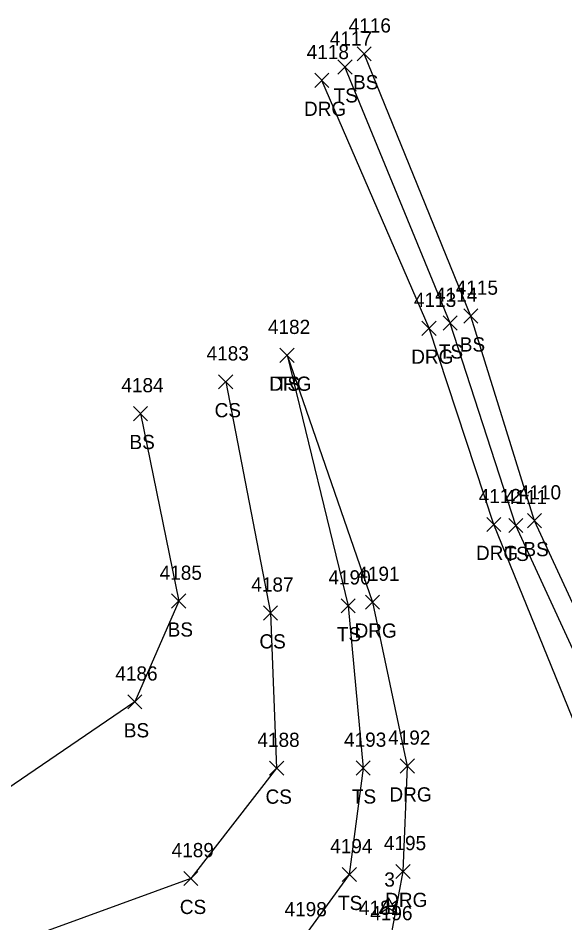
# Model space of a CAD drawing. Extents: x 1520648 to 1523413, y 732854 to 735518.
# Drawn here: x 1520895.7 to 1520972.7, y 733495.5 to 733622.9 of the extents above; entities that cross this region are included whole.
import ezdxf

# ---------------------------------------------------------------- set-up
doc = ezdxf.new("R2010")
doc.units = 0
for name, color, linetype in [('C_I', 7, 'Continuous'), ('CPSM', 7, 'Continuous'), ('L_A', 7, 'Continuous'), ('L_I', 7, 'Continuous'), ('L_TIC', 7, 'Continuous'), ('LELB', 7, 'Continuous'), ('R_A', 7, 'Continuous'), ('R_I', 7, 'Continuous'), ('R_TIC', 7, 'Continuous'), ('RDG', 7, 'Continuous')]:
    doc.layers.add(name, color=color, linetype=linetype)

msp = doc.modelspace()

# ---------------------------------------------------------------- linework, layer by layer
at = {"layer": 'CPSM'}
for p, q in [((1520946.6, 733496.89), (1520947.85, 733499.05)), ((1520946.6, 733496.89), (1520947.85, 733499.05)), ((1520946.6, 733496.89), (1520947.85, 733499.05)), ((1520946.6, 733496.89), (1520947.85, 733499.05)), ((1520949.1, 733496.89), (1520947.85, 733499.05)), ((1520947.85, 733497.61), (1520947.85, 733499.05)), ((1520949.1, 733496.89), (1520947.85, 733499.05)), ((1520947.85, 733497.61), (1520947.85, 733499.05)), ((1520949.1, 733496.89), (1520947.85, 733499.05)), ((1520947.85, 733497.61), (1520947.85, 733499.05)), ((1520949.1, 733496.89), (1520947.85, 733499.05)), ((1520947.85, 733497.61), (1520947.85, 733499.05)), ((1520946.6, 733496.89), (1520947.85, 733497.61)), ((1520946.6, 733496.89), (1520947.85, 733497.61)), ((1520946.6, 733496.89), (1520947.85, 733497.61)), ((1520946.6, 733496.89), (1520947.85, 733497.61)), ((1520946.6, 733496.89), (1520949.1, 733496.89)), ((1520946.6, 733496.89), (1520949.1, 733496.89)), ((1520946.6, 733496.89), (1520949.1, 733496.89)), ((1520946.6, 733496.89), (1520949.1, 733496.89)), ((1520947.85, 733497.61), (1520947.85, 733497.61)), ((1520947.85, 733497.61), (1520949.1, 733496.89)), ((1520947.85, 733497.61), (1520947.85, 733497.61)), ((1520947.85, 733497.61), (1520949.1, 733496.89)), ((1520947.85, 733497.61), (1520947.85, 733497.61)), ((1520947.85, 733497.61), (1520949.1, 733496.89)), ((1520947.85, 733497.61), (1520947.85, 733497.61)), ((1520947.85, 733497.61), (1520949.1, 733496.89))]:
    msp.add_line(p, q, dxfattribs=at)
at = {"layer": 'L_TIC'}
for points in [[(1520943.44, 733616.87), (1520945.44, 733618.87)], [(1520945.44, 733616.87), (1520943.44, 733618.87)], [(1520940.73, 733615.02), (1520942.73, 733617.02)], [(1520942.73, 733615.02), (1520940.73, 733617.02)], [(1520958.47, 733579.95), (1520960.47, 733581.95)], [(1520960.47, 733579.95), (1520958.47, 733581.95)], [(1520955.55, 733578.96), (1520957.55, 733580.96)], [(1520957.55, 733578.96), (1520955.55, 733580.96)], [(1520932.58, 733574.42), (1520934.58, 733576.42)], [(1520934.58, 733574.42), (1520932.58, 733576.42)], [(1520923.94, 733570.69), (1520925.94, 733572.69)], [(1520925.94, 733570.69), (1520923.94, 733572.69)], [(1520911.95, 733566.21), (1520913.95, 733568.21)], [(1520913.95, 733566.21), (1520911.95, 733568.21)], [(1520964.8, 733550.46), (1520966.8, 733552.46)], [(1520966.8, 733550.46), (1520964.8, 733552.46)], [(1520967.43, 733551.13), (1520969.43, 733553.13)], [(1520969.43, 733551.13), (1520967.43, 733553.13)], [(1520917.33, 733539.81), (1520919.33, 733541.81)], [(1520919.33, 733539.81), (1520917.33, 733541.81)], [(1520941.19, 733539.15), (1520943.19, 733541.15)], [(1520943.19, 733539.15), (1520941.19, 733541.15)], [(1520930.25, 733538.14), (1520932.25, 733540.14)], [(1520932.25, 733538.14), (1520930.25, 733540.14)], [(1520911.15, 733525.62), (1520913.15, 733527.62)], [(1520913.15, 733525.62), (1520911.15, 733527.62)], [(1520931.11, 733516.28), (1520933.11, 733518.28)], [(1520933.11, 733516.28), (1520931.11, 733518.28)], [(1520943.3, 733516.3), (1520945.3, 733518.3)], [(1520945.3, 733516.3), (1520943.3, 733518.3)], [(1520941.35, 733501.31), (1520943.35, 733503.31)], [(1520943.35, 733501.31), (1520941.35, 733503.31)], [(1520919.03, 733500.75), (1520921.03, 733502.75)], [(1520921.03, 733500.75), (1520919.03, 733502.75)]]:
    msp.add_lwpolyline(points, dxfattribs=at)
at = {"layer": 'LELB'}
for points in [[(1520984.16, 733612.23), (1520990.45, 733581.51), (1520995.82, 733551.99), (1521002.75, 733520.52), (1521005.13, 733509.91), (1520997.7, 733509.33), (1520982.19, 733522.46), (1520968.43, 733552.13), (1520959.47, 733580.95), (1520944.44, 733617.87)], [(1520977, 733609.36), (1520985.13, 733581.2), (1520995.82, 733551.99), (1521005.62, 733520.55), (1521007.43, 733509.41), (1521006.08, 733506.77), (1520998.04, 733506.03), (1520979.9, 733520.9), (1520965.8, 733551.46), (1520956.55, 733579.96), (1520941.73, 733616.02)], [(1520933.58, 733575.42), (1520942.19, 733540.15), (1520944.3, 733517.3), (1520942.35, 733502.31), (1520935.92, 733493.43), (1520920.42, 733481.51), (1520864.8, 733466.7), (1520831.5, 733456.35), (1520772.19, 733442.53), (1520730.55, 733431.91), (1520670.98, 733415.63)], [(1520924.94, 733571.69), (1520931.25, 733539.14), (1520932.11, 733517.28), (1520920.03, 733501.75), (1520874.27, 733485.11), (1520825.89, 733476.63), (1520766.38, 733461.59), (1520726.01, 733448.53), (1520664.21, 733429.23)], [(1520912.95, 733567.21), (1520918.33, 733540.81), (1520912.15, 733526.62), (1520872.04, 733499.31), (1520820.67, 733496.33), (1520762.19, 733477.66), (1520720.67, 733466.78), (1520660.6, 733449.58)]]:
    msp.add_lwpolyline(points, dxfattribs=at)
at = {"layer": 'R_TIC'}
for points in [[(1520937.48, 733613.13), (1520939.48, 733615.13)], [(1520939.48, 733613.13), (1520937.48, 733615.13)], [(1520952.58, 733578.23), (1520954.58, 733580.23)], [(1520954.58, 733578.23), (1520952.58, 733580.23)], [(1520932.58, 733574.42), (1520934.58, 733576.42)], [(1520934.58, 733574.42), (1520932.58, 733576.42)], [(1520961.7, 733550.6), (1520963.7, 733552.6)], [(1520963.7, 733550.6), (1520961.7, 733552.6)], [(1520944.61, 733539.66), (1520946.61, 733541.66)], [(1520946.61, 733539.66), (1520944.61, 733541.66)], [(1520949.51, 733516.59), (1520951.51, 733518.59)], [(1520951.51, 733516.59), (1520949.51, 733518.59)], [(1520948.91, 733501.74), (1520950.91, 733503.74)], [(1520950.91, 733501.74), (1520948.91, 733503.74)]]:
    msp.add_lwpolyline(points, dxfattribs=at)
at = {"layer": 'RDG'}
for points in [[(1520985.93, 733613.13), (1520993.15, 733580.77), (1520999.41, 733553.35), (1521007.87, 733520.08), (1521009.49, 733508.92), (1521008.66, 733505.3), (1521005.24, 733502.19), (1520995.66, 733503.54), (1520976.08, 733518.71), (1520962.7, 733551.6), (1520953.58, 733579.23), (1520938.48, 733614.13)], [(1520933.58, 733575.42), (1520945.61, 733540.66), (1520950.51, 733517.59), (1520949.91, 733502.74), (1520948.04, 733492.88), (1520941.52, 733486.39), (1520925.69, 733476.27)]]:
    msp.add_lwpolyline(points, dxfattribs=at)

# ---------------------------------------------------------------- texts
at = {"layer": 'C_I'}
msp.add_text('3', height=2, dxfattribs=at).set_placement((1520947.28, 733500.61))
msp.add_text('3', height=2, dxfattribs=at).set_placement((1520947.28, 733500.61))
msp.add_text('3', height=2, dxfattribs=at).set_placement((1520947.28, 733500.61))
msp.add_text('3', height=2, dxfattribs=at).set_placement((1520947.28, 733500.61))
at = {"layer": 'L_A'}
for s, p in [('BS', (1520942.88, 733612.87)), ('TS', (1520940.14, 733611.02)), ('BS', (1520957.91, 733575.95)), ('TS', (1520954.96, 733574.96)), ('TS', (1520931.99, 733570.42)), ('CS', (1520923.38, 733566.69)), ('BS', (1520911.39, 733562.21)), ('BS', (1520966.87, 733547.13)), ('TS', (1520964.21, 733546.46)), ('BS', (1520916.77, 733535.81)), ('TS', (1520940.6, 733535.15)), ('CS', (1520929.69, 733534.14)), ('BS', (1520910.59, 733521.62)), ('CS', (1520930.55, 733512.28)), ('TS', (1520942.71, 733512.3)), ('TS', (1520940.76, 733497.31)), ('CS', (1520918.48, 733496.75))]:
    msp.add_text(s, height=2, dxfattribs=at).set_placement(p)
at = {"layer": 'L_I'}
for s, p in [('4116', (1520942.26, 733620.87)), ('4117', (1520939.6, 733619.02)), ('4115', (1520957.34, 733583.95)), ('4114', (1520954.43, 733582.96)), ('4182', (1520930.89, 733578.42)), ('4183', (1520922.25, 733574.69)), ('4184', (1520910.25, 733570.21)), ('4111', (1520964.24, 733554.46)), ('4110', (1520966.22, 733555.13)), ('4185', (1520915.64, 733543.81)), ('4190', (1520939.41, 733543.15)), ('4187', (1520928.55, 733542.14)), ('4186', (1520909.4, 733529.62)), ('4188', (1520929.41, 733520.28)), ('4193', (1520941.61, 733520.3)), ('4189', (1520917.33, 733504.75)), ('4194', (1520939.66, 733505.31)), ('4198', (1520933.23, 733496.43))]:
    msp.add_text(s, height=2, dxfattribs=at).set_placement(p)
at = {"layer": 'R_A'}
for p in [(1520935.97, 733609.13), (1520951.07, 733574.23), (1520931.07, 733570.42), (1520960.19, 733546.6), (1520943.09, 733535.66), (1520948, 733512.59), (1520947.4, 733497.74)]:
    msp.add_text('DRG', height=2, dxfattribs=at).set_placement(p)
at = {"layer": 'R_I'}
for s, p in [('4118', (1520936.35, 733617.13)), ('4113', (1520951.45, 733582.23)), ('4182', (1520930.89, 733578.42)), ('4112', (1520960.58, 733554.6)), ('4191', (1520943.48, 733543.66)), ('4192', (1520947.82, 733520.59)), ('4195', (1520947.22, 733505.74)), ('4181', (1520943.71, 733496.63)), ('4196', (1520945.3, 733495.88))]:
    msp.add_text(s, height=2, dxfattribs=at).set_placement(p)

doc.saveas('drawing.dxf')
